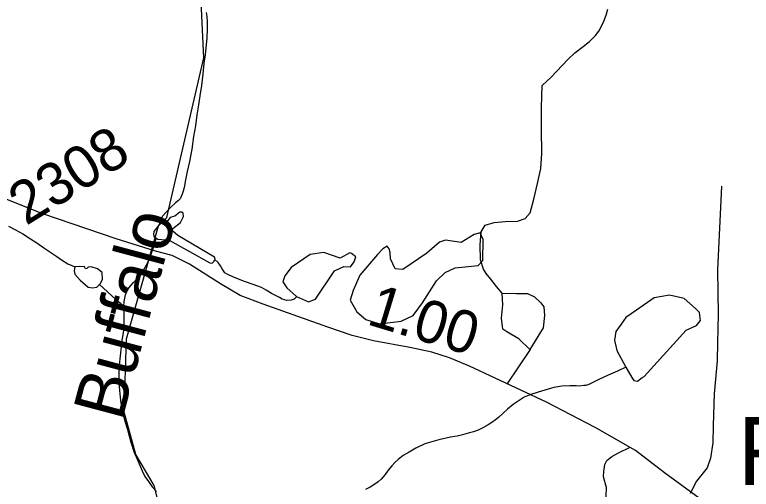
# Model space of a CAD drawing. Extents: x 2001466 to 31450019, y -30647475 to 847247.
# Drawn here: x 2164923 to 2169276, y 780457 to 783261 of the extents above; entities that cross this region are included whole.
import ezdxf

# ---------------------------------------------------------------- set-up
doc = ezdxf.new("R2010")
doc.units = 0
for name, color, linetype in [('Exist Civil Demographics Community Label', 7, 'Continuous'), ('Exist Hydrographic Creek Single Shore', 7, 'Continuous'), ('Exist Hydrographic Creek Single Shore Label', 7, 'Continuous'), ('Exist Hydrographic Misc Water Feature', 7, 'Continuous'), ('Exist Road Non-System Type 51', 7, 'Continuous'), ('Exist Road Secondary Mileage Hundredths English Label', 7, 'Continuous'), ('Exist Road Secondary Type 51 Attributed', 7, 'Continuous'), ('Exist Road Secondary Type 51 Number Label', 7, 'Continuous')]:
    doc.layers.add(name, color=color, linetype=linetype)

msp = doc.modelspace()

# ---------------------------------------------------------------- linework, layer by layer
at = {"layer": 'Exist Hydrographic Creek Single Shore'}
msp.add_lwpolyline([(2167405.2, 777506), (2167321.2, 777691.4), (2166691.2, 778554.1), (2166491.1, 778627.1), (2166389.2, 778835.8), (2166121.2, 779182.5), (2165818.1, 779772.7), (2165781.2, 780347.5), (2165747.2, 780479.4), (2165638.3, 780662.1), (2165570.2, 780912.8), (2165584.2, 781345.6), (2165772.2, 782014.3), (2165821.2, 782062.4), (2166041.2, 783006), (2166022.2, 783380.3)], dxfattribs=at)
at = {"layer": 'Exist Hydrographic Misc Water Feature'}
for points in [[(2166054.8, 783273.3), (2166059.3, 783249.5), (2166061.1, 783219.7), (2166061.3, 783177.4), (2166057.8, 783123.6), (2166048.4, 783023.6), (2166040.8, 782975.2), (2166035.1, 782909.6), (2166027.5, 782843.4), (2166017.4, 782781.2), (2166008.4, 782729.4), (2165998.4, 782669.3), (2165990.8, 782605.1), (2165979.3, 782541.1), (2165969.9, 782467.1), (2165955.7, 782393), (2165942.4, 782335), (2165932.8, 782284.9), (2165925, 782241), (2165919.2, 782218.8), (2165913.3, 782201.1), (2165907.1, 782187), (2165901.4, 782172.8), (2165891.5, 782162.9), (2165873.5, 782148.6), (2165843.8, 782122.7), (2165815.7, 782092.5), (2165795.8, 782070.3), (2165786.1, 782050.3), (2165778.4, 782026.3), (2165776.7, 782019.3)], [(2165910.1, 782094.4), (2165898.2, 782093.9), (2165869.7, 782070.7), (2165841.2, 782063), (2165825.7, 782043.1), (2165793.3, 782030.6), (2165774, 782017.5), (2165745.7, 781979.2), (2165744, 781962.8), (2165747.9, 781949.3), (2165769.3, 781935.4), (2165835.2, 781929.9), (2166076.5, 781795.2), (2166089.6, 781793.2), (2166099.7, 781802.3), (2166107.4, 781815.9), (2166103.6, 781827.9), (2165887, 781957.3), (2165858.1, 781981.2), (2165854.6, 781987.8), (2165856.6, 781998.4), (2165903.4, 782033.3), (2165919.8, 782068), (2165919, 782087.6), (2165910.1, 782094.4)], [(2164886.4, 782011.1), (2164927, 781989.5), (2164970.4, 781965.5), (2165017, 781937.8), (2165052.9, 781914.1), (2165101.3, 781880.4), (2165171.6, 781832.9), (2165199.7, 781812.8), (2165237.8, 781789.2), (2165261.6, 781779.5), (2165277.8, 781771.4), (2165277.9, 781771.4)], [(2167142.8, 781855.1), (2167136, 781876.8), (2167124.3, 781892.9), (2167098, 781876.8), (2167066.1, 781844.9), (2166963.4, 781723.1), (2166923.9, 781632.4), (2166905.8, 781573.6), (2166944.4, 781506.5), (2166998.5, 781461.2), (2167079.7, 781435.4), (2167206.2, 781449.5), (2167277.9, 781484.6), (2167333.7, 781558.3), (2167415.4, 781688), (2167466.6, 781737.8), (2167526.4, 781766.4), (2167661.1, 781780.2), (2167690.1, 781809.1), (2167691.8, 781933.6), (2167672.8, 781971.9), (2167639, 781962.6), (2167562.2, 781914.9), (2167469.5, 781929.5), (2167432.9, 781916.3), (2167359.3, 781851.7), (2167216.1, 781756.2), (2167171.1, 781759.7), (2167144.8, 781818.3), (2167142.8, 781855.1)], [(2165568.8, 781539.1), (2165570.6, 781567.2), (2165578.6, 781605.4), (2165588.5, 781629.1), (2165600.4, 781649.2), (2165610.4, 781663.5), (2165624.2, 781679.3), (2165639.9, 781695.5), (2165661.7, 781721.8), (2165683.8, 781751.8), (2165699.4, 781779.8), (2165713.6, 781806.1), (2165729.1, 781845.9), (2165743.1, 781886), (2165759.6, 781941.7)], [(2166589.1, 781595.7), (2166660.1, 781563.7), (2166700.5, 781581), (2166813.6, 781748.4), (2166867.8, 781773.1), (2166907.7, 781770.9), (2166930.1, 781801), (2166938.9, 781830.4), (2166912.7, 781850.9), (2166903.7, 781853.5), (2166846.5, 781822.3), (2166750.8, 781856.2), (2166669.3, 781843.6), (2166557.2, 781768.1), (2166519.3, 781718), (2166508.5, 781682.8)], [(2166589.1, 781595.7), (2166588.7, 781595), (2166574.6, 781581), (2166556.5, 781574.8), (2166530.7, 781572.6), (2166504.2, 781580.6), (2166488.4, 781590.3), (2166464.5, 781602), (2166440.3, 781614.3), (2166408.3, 781634.1), (2166382.4, 781649.8), (2166331.8, 781667.6), (2166282, 781685.2), (2166215.7, 781710.7), (2166178, 781728.6), (2166165.7, 781736.5), (2166149.7, 781760.4), (2166139.5, 781778.2), (2166125.5, 781796.1), (2166106.6, 781814.4)], [(2165277.9, 781771.4), (2165275.3, 781746.9), (2165278.4, 781728.6), (2165309.9, 781692.9), (2165356.5, 781650.8), (2165383.3, 781648.2), (2165408.5, 781651.2), (2165430.1, 781673.4), (2165442.4, 781699.3), (2165440.8, 781737.6), (2165412.8, 781759.9), (2165375.4, 781770.7), (2165358.1, 781768.5), (2165350.2, 781762.4), (2165342.3, 781759.9), (2165338.7, 781764.2), (2165337.2, 781770.7), (2165306.3, 781773.2), (2165277.9, 781771.4)], [(2165424, 781667.1), (2165520.6, 781578.9), (2165547.1, 781559), (2165568.8, 781539.1)], [(2166508.5, 781682.8), (2166531.5, 781647.6), (2166589.1, 781595.7)], [(2168534.6, 781178.6), (2168569.3, 781117.1), (2168581.7, 781099.2), (2168604.1, 781096.3), (2168630.5, 781117.1), (2168642.1, 781124.5), (2168890.6, 781397), (2168952.8, 781425.5), (2168975.3, 781453.6), (2168969.7, 781501.5), (2168946.3, 781526), (2168879.7, 781584.5), (2168793.3, 781604.7), (2168701.2, 781587.3), (2168597.1, 781515.5), (2168533.9, 781471.9), (2168507.1, 781432.5), (2168474.8, 781388.9), (2168467.7, 781339.1), (2168481.8, 781276.4), (2168534.6, 781178.6)], [(2165568.8, 781539.1), (2165567.2, 781521.1), (2165567.4, 781489.1), (2165567.4, 781459), (2165567.8, 781413.1), (2165564.3, 781381.2), (2165556.3, 781339), (2165552.2, 781299), (2165546.6, 781245.1), (2165541.1, 781191.2), (2165539.3, 781129), (2165537.6, 781091.1), (2165541.5, 781041), (2165548.3, 780981.2), (2165554.6, 780945.3), (2165562.4, 780905.2), (2165572.9, 780861.5), (2165582.9, 780827.5), (2165589.3, 780809.5), (2165609.4, 780735.9), (2165627.6, 780679.9), (2165652.5, 780621.9), (2165676.2, 780566.3), (2165692.6, 780532.1), (2165712.9, 780502.4), (2165735.1, 780472.2), (2165761.1, 780444.7)], [(2168534.6, 781178.6), (2168486.3, 781156), (2168430.7, 781131.5), (2168374.5, 781105.2), (2168346.6, 781091.1), (2168316.7, 781077), (2168298.6, 781070.8), (2168286.8, 781070.6), (2168260.5, 781066.8), (2168240.4, 781068.6), (2168202.7, 781068.2), (2168157.2, 781065.8), (2168109, 781057.6), (2168074.9, 781049.4), (2168017.1, 781031.4), (2167973, 781016.9), (2167933.5, 781000.6), (2167897.4, 780978.5), (2167869.5, 780958.4), (2167835.8, 780930.2), (2167810.2, 780906.1), (2167781.9, 780882), (2167764.3, 780868), (2167741.9, 780851.5), (2167720.2, 780837.8), (2167688.6, 780819.4), (2167662.4, 780807.2), (2167634.3, 780797.2), (2167610.3, 780791.1), (2167568.9, 780778.7), (2167536.9, 780770.6), (2167498.9, 780764.5), (2167428.8, 780750), (2167389, 780737.7), (2167347, 780725.4), (2167293.3, 780701.1), (2167255.1, 780676.8), (2167219.5, 780656.7), (2167189.7, 780632.8), (2167169.6, 780614.7), (2167151.8, 780596.3), (2167129.9, 780570.4), (2167112.4, 780544.2), (2167100.3, 780530.2), (2167088, 780517.9), (2167070.6, 780501.9), (2167046.2, 780483.7), (2167024.3, 780469.5), (2166997, 780455.5)]]:
    msp.add_lwpolyline(points, dxfattribs=at)
at = {"layer": 'Exist Road Non-System Type 51'}
msp.add_line((2167970.2, 781283.7), (2167830.7, 781078), dxfattribs=at)
for points in [[(2167803.8, 781616.7), (2167770.1, 781655.5), (2167735.9, 781697.7), (2167708.6, 781732), (2167692.6, 781758.2), (2167675.5, 781811.8), (2167673.2, 781900.8), (2167680.1, 781977.2), (2167703.4, 782018.3), (2167755.9, 782034.2), (2167822, 782038.8), (2167895, 782041.1), (2167940.4, 782057.5), (2167968.8, 782090.7), (2167991.6, 782171.7), (2168012.1, 782264.1), (2168033.2, 782351.9), (2168037.7, 782440.9), (2168035.5, 782584.6), (2168036, 782712.4), (2168039.5, 782843.5), (2168093.6, 782892.6), (2168191.7, 782996.4), (2168233.8, 783036.3), (2168281.7, 783072.8), (2168319.3, 783102.5), (2168354.7, 783139), (2168375.2, 783164.1), (2168401.4, 783212), (2168417.4, 783257.6), (2168428.2, 783293)], [(2169099.9, 782248), (2169077.2, 781753.8), (2169080, 781489.7), (2169077.2, 781325), (2169074.3, 781217), (2169065.8, 781129), (2169057.3, 781021.1), (2169051.6, 780833.6), (2169048.8, 780731.4), (2169034.6, 780640.5), (2169014.7, 780583.7), (2168952.3, 780504.2), (2168915.4, 780433.2)], [(2167803.8, 781616.7), (2167885.8, 781614.5), (2167954.2, 781614.5), (2167995.3, 781595.1), (2168032.9, 781559.7), (2168050, 781535.8), (2168054.6, 781484.4), (2168045.4, 781411.4), (2167967.9, 781283.7), (2167901.8, 781345.3), (2167832.3, 781387.5), (2167807.2, 781403.4), (2167799.2, 781467.3), (2167807.2, 781547.2), (2167803.8, 781616.7)], [(2168305.1, 779680.6), (2168117.7, 780027.1), (2168117.7, 780098.1), (2168137.6, 780140.7), (2168157.5, 780186.1), (2168177.3, 780228.7), (2168347.6, 780328.1), (2168393.1, 780359.3), (2168415.8, 780384.9), (2168418.6, 780416.1), (2168420.5, 780467.5), (2168402, 780529.9), (2168404.8, 780561.9), (2168409.8, 780603.7), (2168422.4, 780627.4), (2168451, 780650.7), (2168491.5, 780671.7), (2168556.2, 780704.2)]]:
    msp.add_lwpolyline(points, dxfattribs=at)
at = {"layer": 'Exist Road Secondary Type 51 Attributed'}
msp.add_lwpolyline([(2169124.5, 780265.3), (2169019.3, 780366.9), (2168762.4, 780554.3), (2168591.9, 780686.3), (2168352.8, 780822.4), (2168065, 780972.1), (2167610.4, 781184.7), (2167493.2, 781233.9), (2167387.5, 781266.4), (2167258.8, 781295.7), (2167043.7, 781333.4), (2166917.1, 781364.8), (2166773.8, 781414), (2166391.3, 781551.2), (2166256.3, 781602.5), (2166139.1, 781670.6), (2165956.5, 781786.8), (2165853, 781838.1), (2165755.6, 781864.3), (2165522.3, 781937.6), (2165089.6, 782085.2), (2164706.6, 782236), (2164405.3, 782353.3), (2164309.5, 782403.6)], dxfattribs=at)

# ---------------------------------------------------------------- texts
at = {"layer": 'Exist Civil Demographics Community Label'}
msp.add_text('Fowlers', height=400, dxfattribs=at).set_placement((2169197.4, 780483.5))
at = {"layer": 'Exist Hydrographic Creek Single Shore Label'}
msp.add_text('Buffalo', height=300, rotation=75.0799, dxfattribs=at).set_placement((2165555.8, 780853.6))
at = {"layer": 'Exist Road Secondary Mileage Hundredths English Label'}
msp.add_text('1.00', height=250, rotation=343.0635, dxfattribs=at).set_placement((2166996.3, 781434.5))
at = {"layer": 'Exist Road Secondary Type 51 Number Label'}
msp.add_text('2308', height=250, rotation=31.918, dxfattribs=at).set_placement((2164989.9, 782011.5))

doc.saveas('drawing.dxf')
